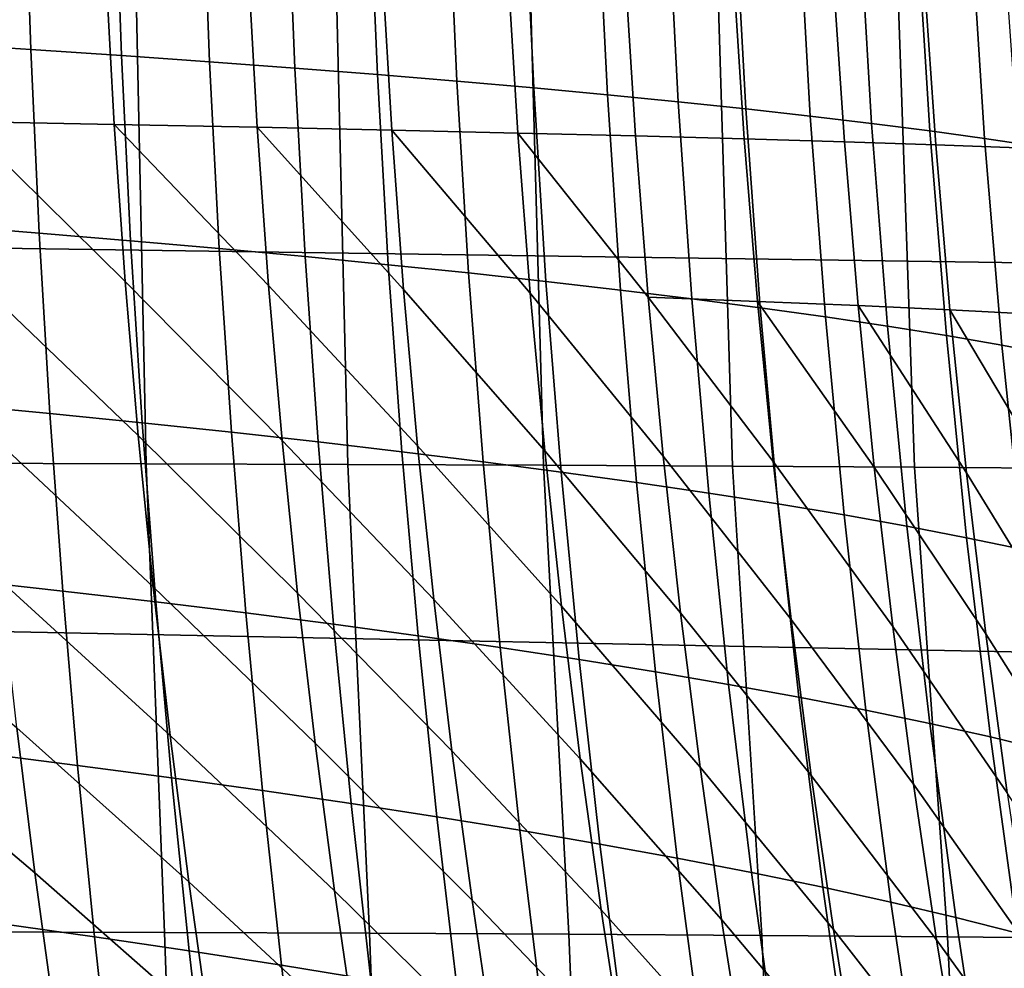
# Model space of a CAD drawing. Header units: metres. Extents: x -248 to 28, y -28 to 28.
# Tile 293 of 507: x -31.34 to -28.6, y -4.7 to -2.05. Entities that reach past the tile are written whole.
import ezdxf

# ---------------------------------------------------------------- set-up
doc = ezdxf.new("R2010")
doc.units = ezdxf.units.M
doc.layers.add('solid_10_061_053_XXX', color=7, linetype='CONTINUOUS')

msp = doc.modelspace()

# ---------------------------------------------------------------- linework, layer by layer
at = {"layer": 'solid_10_061_053_XXX'}
for points in [[(-24.377281, -2.78768, 165.337845), (-24.355576, -1.67444, 165.424957), (-31.773489, -1.610292, 167.283264), (-31.793186, -2.681252, 167.204071)], [(-31.312864, -2.133137, 111.125763), (-31.32996, -1.61261, 111.162544), (-31.589235, -1.600166, 110.94117), (-31.57338, -2.116444, 110.904984)], [(-31.059757, -2.150156, 111.354065), (-31.078161, -1.625289, 111.391396), (-31.32996, -1.61261, 111.162544), (-31.312864, -2.133137, 111.125763)], [(-30.814205, -2.167504, 111.589714), (-30.833979, -1.638205, 111.627548), (-31.078161, -1.625289, 111.391396), (-31.059757, -2.150156, 111.354065)], [(-30.576349, -2.185185, 111.832527), (-30.597551, -1.651361, 111.870819), (-30.833979, -1.638205, 111.627548), (-30.814205, -2.167504, 111.589714)], [(-30.346333, -2.203204, 112.082329), (-30.369017, -1.66476, 112.121033), (-30.597551, -1.651361, 111.870819), (-30.576349, -2.185185, 111.832527)], [(-30.124302, -2.221563, 112.338951), (-30.148514, -1.678405, 112.377998), (-30.369017, -1.66476, 112.121033), (-30.346333, -2.203204, 112.082329)], [(-29.910397, -2.240268, 112.602211), (-29.93618, -1.692297, 112.641548), (-30.148514, -1.678405, 112.377998), (-30.124302, -2.221563, 112.338951)], [(-29.704763, -2.259321, 112.871933), (-29.732159, -1.706441, 112.911491), (-29.93618, -1.692297, 112.641548), (-29.910397, -2.240268, 112.602211)], [(-29.507547, -2.278726, 113.147926), (-29.536587, -1.720837, 113.187645), (-29.732159, -1.706441, 112.911491), (-29.704763, -2.259321, 112.871933)], [(-29.318903, -2.298486, 113.429985), (-29.349609, -1.735489, 113.469795), (-29.536587, -1.720837, 113.187645), (-29.507547, -2.278726, 113.147926)], [(-29.138977, -2.318606, 113.717918), (-29.171371, -1.7504, 113.757759), (-29.349609, -1.735489, 113.469795), (-29.318903, -2.298486, 113.429985)], [(-28.967924, -2.339087, 114.011528), (-29.002016, -1.76557, 114.051323), (-29.171371, -1.7504, 113.757759), (-29.138977, -2.318606, 113.717918)], [(-28.805891, -2.359935, 114.310608), (-28.841686, -1.781004, 114.350304), (-29.002016, -1.76557, 114.051323), (-28.967924, -2.339087, 114.011528)], [(-28.65303, -2.381152, 114.61496), (-28.690523, -1.796703, 114.654495), (-28.841686, -1.781004, 114.350304), (-28.805891, -2.359935, 114.310608)], [(-28.509495, -2.402741, 114.924377), (-28.548676, -1.812669, 114.963684), (-28.690523, -1.796703, 114.654495), (-28.65303, -2.381152, 114.61496)], [(-31.104235, -1.894691, 45.361362), (-31.08028, -2.34205, 45.448689), (-31.502031, -2.334105, 46.583569), (-31.524796, -1.889195, 46.495296)], [(-30.706783, -1.900155, 44.218304), (-30.681625, -2.350014, 44.304539), (-31.08028, -2.34205, 45.448689), (-31.104235, -1.894691, 45.361362)], [(-30.332703, -1.905595, 43.066929), (-30.306335, -2.358011, 43.151928), (-30.681625, -2.350014, 44.304539), (-30.706783, -1.900155, 44.218304)], [(-29.98225, -1.91102, 41.908043), (-29.954676, -2.366052, 41.991676), (-30.306335, -2.358011, 43.151928), (-30.332703, -1.905595, 43.066929)], [(-29.655685, -1.91644, 40.742458), (-29.626913, -2.374149, 40.824585), (-29.954676, -2.366052, 41.991676), (-29.98225, -1.91102, 41.908043)], [(-29.353268, -1.921861, 39.57098), (-29.323313, -2.382313, 39.651474), (-29.626913, -2.374149, 40.824585), (-29.655685, -1.91644, 40.742458)], [(-29.075212, -1.9273, 38.394428), (-29.044102, -2.390562, 38.473164), (-29.323313, -2.382313, 39.651474), (-29.353268, -1.921861, 39.57098)], [(-28.821587, -1.932786, 37.213654), (-28.789349, -2.398936, 37.290516), (-29.044102, -2.390562, 38.473164), (-29.075212, -1.9273, 38.394428)], [(-28.592422, -1.938355, 36.02953), (-28.559093, -2.407479, 36.104401), (-28.789349, -2.398936, 37.290516), (-28.821587, -1.932786, 37.213654)], [(-31.567575, -3.287197, 159.297638), (-31.59248, -1.976929, 159.222519), (-31.019258, -1.97775, 158.997437), (-30.991119, -3.288428, 159.072739)], [(-30.991119, -3.288428, 159.072739), (-31.019258, -1.97775, 158.997437), (-30.460741, -1.978934, 158.7379), (-30.429024, -3.290186, 158.813721)], [(-30.429024, -3.290186, 158.813721), (-30.460741, -1.978934, 158.7379), (-29.918993, -1.980465, 158.444824), (-29.883295, -3.292458, 158.521393)], [(-29.883295, -3.292458, 158.521393), (-29.918993, -1.980465, 158.444824), (-29.396025, -1.982331, 158.119263), (-29.355904, -3.295229, 158.196732)], [(-29.355904, -3.295229, 158.196732), (-29.396025, -1.982331, 158.119263), (-28.893787, -1.984517, 157.762405), (-28.848776, -3.298486, 157.84079)], [(-28.848776, -3.298486, 157.84079), (-28.893787, -1.984517, 157.762405), (-28.414158, -1.987007, 157.375504), (-28.363785, -3.302217, 157.454758)], [(-31.289211, -2.645142, 111.080933), (-31.312864, -2.133137, 111.125763), (-31.57338, -2.116444, 110.904984), (-31.551296, -2.624167, 110.860779)], [(-31.034468, -2.66654, 111.308632), (-31.059757, -2.150156, 111.354065), (-31.312864, -2.133137, 111.125763), (-31.289211, -2.645142, 111.080933)], [(-30.787214, -2.688366, 111.543724), (-30.814205, -2.167504, 111.589714), (-31.059757, -2.150156, 111.354065), (-31.034468, -2.66654, 111.308632)], [(-30.5476, -2.710624, 111.786018), (-30.576349, -2.185185, 111.832527), (-30.814205, -2.167504, 111.589714), (-30.787214, -2.688366, 111.543724)], [(-30.315773, -2.73332, 112.035362), (-30.346333, -2.203204, 112.082329), (-30.576349, -2.185185, 111.832527), (-30.5476, -2.710624, 111.786018)], [(-30.091881, -2.756459, 112.29158), (-30.124302, -2.221563, 112.338951), (-30.346333, -2.203204, 112.082329), (-30.315773, -2.73332, 112.035362)], [(-29.876072, -2.780046, 112.554489), (-29.910397, -2.240268, 112.602211), (-30.124302, -2.221563, 112.338951), (-30.091881, -2.756459, 112.29158)], [(-29.668493, -2.804085, 112.823921), (-29.704763, -2.259321, 112.871933), (-29.910397, -2.240268, 112.602211), (-29.876072, -2.780046, 112.554489)], [(-29.469301, -2.828583, 113.099693), (-29.507547, -2.278726, 113.147926), (-29.704763, -2.259321, 112.871933), (-29.668493, -2.804085, 112.823921)], [(-29.27865, -2.853543, 113.381607), (-29.318903, -2.298486, 113.429985), (-29.507547, -2.278726, 113.147926), (-29.469301, -2.828583, 113.099693)], [(-29.096703, -2.878969, 113.669449), (-29.138977, -2.318606, 113.717918), (-29.318903, -2.298486, 113.429985), (-29.27865, -2.853543, 113.381607)], [(-28.923611, -2.904867, 113.96302), (-28.967924, -2.339087, 114.011528), (-29.138977, -2.318606, 113.717918), (-29.096703, -2.878969, 113.669449)], [(-31.013659, -3.209892, 45.659565), (-31.473017, -2.769478, 46.684059), (-31.502031, -2.334105, 46.583569), (-31.049971, -2.780226, 45.548279)], [(-31.08028, -2.34205, 45.448689), (-31.049971, -2.780226, 45.548279), (-31.502031, -2.334105, 46.583569)], [(-30.612249, -3.223951, 44.513401), (-31.049971, -2.780226, 45.548279), (-31.08028, -2.34205, 45.448689), (-30.650002, -2.791069, 44.40308)], [(-30.681625, -2.350014, 44.304539), (-30.650002, -2.791069, 44.40308), (-31.08028, -2.34205, 45.448689)], [(-30.234173, -3.238219, 43.35849), (-30.650002, -2.791069, 44.40308), (-30.681625, -2.350014, 44.304539), (-30.273384, -2.802022, 43.249283)], [(-30.306335, -2.358011, 43.151928), (-30.273384, -2.802022, 43.249283), (-30.681625, -2.350014, 44.304539)], [(-29.879707, -3.252715, 42.195656), (-30.273384, -2.802022, 43.249283), (-30.306335, -2.358011, 43.151928), (-29.920391, -2.8131, 42.0877)], [(-29.954676, -2.366052, 41.991676), (-29.920391, -2.8131, 42.0877), (-30.306335, -2.358011, 43.151928)], [(-28.759537, -2.931241, 114.262131), (-28.805891, -2.359935, 114.310608), (-28.967924, -2.339087, 114.011528), (-28.923611, -2.904867, 113.96302)], [(-28.604635, -2.958095, 114.566574), (-28.65303, -2.381152, 114.61496), (-28.805891, -2.359935, 114.310608), (-28.759537, -2.931241, 114.262131)], [(-29.549135, -3.267458, 41.025707), (-29.920391, -2.8131, 42.0877), (-29.954676, -2.366052, 41.991676), (-29.591299, -2.824318, 40.919144)], [(-29.626913, -2.374149, 40.824585), (-29.591299, -2.824318, 40.919144), (-29.954676, -2.366052, 41.991676)], [(-29.323313, -2.382313, 39.651474), (-29.286379, -2.835692, 39.744434), (-29.591299, -2.824318, 40.919144), (-29.626913, -2.374149, 40.824585)], [(-29.044102, -2.390562, 38.473164), (-29.005865, -2.847244, 38.564392), (-29.286379, -2.835692, 39.744434), (-29.323313, -2.382313, 39.651474)], [(-28.459066, -2.985434, 114.876144), (-28.509495, -2.402741, 114.924377), (-28.65303, -2.381152, 114.61496), (-28.604635, -2.958095, 114.566574)], [(-28.789349, -2.398936, 37.290516), (-28.74983, -2.85902, 37.37989), (-29.005865, -2.847244, 38.564392), (-29.044102, -2.390562, 38.473164)], [(-28.559093, -2.407479, 36.104401), (-28.518322, -2.871074, 36.191807), (-28.74983, -2.85902, 37.37989), (-28.789349, -2.398936, 37.290516)], [(-31.259325, -3.148617, 111.028168), (-31.289211, -2.645142, 111.080933), (-31.551296, -2.624167, 110.860779), (-31.5233, -3.123336, 110.808708)], [(-31.002623, -3.174423, 111.255219), (-31.034468, -2.66654, 111.308632), (-31.289211, -2.645142, 111.080933), (-31.259325, -3.148617, 111.028168)], [(-24.409779, -3.89641, 165.207535), (-24.377281, -2.78768, 165.337845), (-31.793186, -2.681252, 167.204071), (-31.822689, -3.74835, 167.085587)], [(-30.753349, -3.20076, 111.489693), (-30.787214, -2.688366, 111.543724), (-31.034468, -2.66654, 111.308632), (-31.002623, -3.174423, 111.255219)], [(-30.511656, -3.227635, 111.73143), (-30.5476, -2.710624, 111.786018), (-30.787214, -2.688366, 111.543724), (-30.753349, -3.20076, 111.489693)], [(-30.277693, -3.255055, 111.980247), (-30.315773, -2.73332, 112.035362), (-30.5476, -2.710624, 111.786018), (-30.511656, -3.227635, 111.73143)], [(-30.051615, -3.283026, 112.235992), (-30.091881, -2.756459, 112.29158), (-30.315773, -2.73332, 112.035362), (-30.277693, -3.255055, 111.980247)], [(-30.971693, -3.631719, 45.78199), (-31.438116, -3.196023, 46.796169), (-31.473017, -2.769478, 46.684059), (-31.013659, -3.209892, 45.659565)], [(-29.833574, -3.311554, 112.498497), (-29.876072, -2.780046, 112.554489), (-30.091881, -2.756459, 112.29158), (-30.051615, -3.283026, 112.235992)], [(-30.568708, -3.649294, 44.634968), (-31.013659, -3.209892, 45.659565), (-31.049971, -2.780226, 45.548279), (-30.612249, -3.223951, 44.513401)], [(-30.189024, -3.667197, 43.479057), (-30.612249, -3.223951, 44.513401), (-30.650002, -2.791069, 44.40308), (-30.234173, -3.238219, 43.35849)], [(-29.623726, -3.340646, 112.767578), (-29.668493, -2.804085, 112.823921), (-29.876072, -2.780046, 112.554489), (-29.833574, -3.311554, 112.498497)], [(-29.83293, -3.685451, 42.315079), (-30.234173, -3.238219, 43.35849), (-30.273384, -2.802022, 43.249283), (-29.879707, -3.252715, 42.195656)], [(-29.500713, -3.704078, 41.143852), (-29.879707, -3.252715, 42.195656), (-29.920391, -2.8131, 42.0877), (-29.549135, -3.267458, 41.025707)], [(-29.422226, -3.370308, 113.043068), (-29.469301, -2.828583, 113.099693), (-29.668493, -2.804085, 112.823921), (-29.623726, -3.340646, 112.767578)], [(-29.192663, -3.7231, 39.96619), (-29.549135, -3.267458, 41.025707), (-29.591299, -2.824318, 40.919144), (-29.242739, -3.282466, 39.849468)], [(-29.286379, -2.835692, 39.744434), (-29.242739, -3.282466, 39.849468), (-29.591299, -2.824318, 40.919144)], [(-29.22924, -3.400545, 113.324745), (-29.27865, -2.853543, 113.381607), (-29.469301, -2.828583, 113.099693), (-29.422226, -3.370308, 113.043068)], [(-28.909023, -3.74255, 38.782932), (-29.242739, -3.282466, 39.849468), (-29.286379, -2.835692, 39.744434), (-28.960754, -3.297766, 38.667767)], [(-29.005865, -2.847244, 38.564392), (-28.960754, -3.297766, 38.667767), (-29.286379, -2.835692, 39.744434)], [(-29.044933, -3.431364, 113.612427), (-29.096703, -2.878969, 113.669449), (-29.27865, -2.853543, 113.381607), (-29.22924, -3.400545, 113.324745)], [(-28.649879, -3.762492, 37.594952), (-28.960754, -3.297766, 38.667767), (-29.005865, -2.847244, 38.564392), (-28.703264, -3.313413, 37.481476)], [(-28.74983, -2.85902, 37.37989), (-28.703264, -3.313413, 37.481476), (-29.005865, -2.847244, 38.564392)], [(-28.869469, -3.462769, 113.905899), (-28.923611, -2.904867, 113.96302), (-29.096703, -2.878969, 113.669449), (-29.044933, -3.431364, 113.612427)], [(-28.415289, -3.782995, 36.403141), (-28.703264, -3.313413, 37.481476), (-28.74983, -2.85902, 37.37989), (-28.470318, -3.32947, 36.291477)], [(-28.518322, -2.871074, 36.191807), (-28.470318, -3.32947, 36.291477), (-28.74983, -2.85902, 37.37989)], [(-28.703012, -3.494768, 114.204956), (-28.759537, -2.931241, 114.262131), (-28.923611, -2.904867, 113.96302), (-28.869469, -3.462769, 113.905899)], [(-28.545727, -3.527365, 114.509415), (-28.604635, -2.958095, 114.566574), (-28.759537, -2.931241, 114.262131), (-28.703012, -3.494768, 114.204956)], [(-28.397779, -3.560566, 114.819046), (-28.459066, -2.985434, 114.876144), (-28.604635, -2.958095, 114.566574), (-28.545727, -3.527365, 114.509415)], [(-31.22353, -3.643551, 110.967621), (-31.259325, -3.148617, 111.028168), (-31.5233, -3.123336, 110.808708), (-31.489704, -3.613952, 110.748901)], [(-30.96456, -3.673783, 111.193962), (-31.002623, -3.174423, 111.255219), (-31.259325, -3.148617, 111.028168), (-31.22353, -3.643551, 110.967621)], [(-30.712952, -3.704656, 111.427765), (-30.753349, -3.20076, 111.489693), (-31.002623, -3.174423, 111.255219), (-30.96456, -3.673783, 111.193962)], [(-30.924429, -4.04638, 45.914986), (-31.397694, -3.614449, 46.919308), (-31.438116, -3.196023, 46.796169), (-30.971693, -3.631719, 45.78199)], [(-30.519714, -4.067732, 44.76725), (-30.971693, -3.631719, 45.78199), (-31.013659, -3.209892, 45.659565), (-30.568708, -3.649294, 44.634968)], [(-30.468863, -3.736178, 111.668869), (-30.511656, -3.227635, 111.73143), (-30.753349, -3.20076, 111.489693), (-30.712952, -3.704656, 111.427765)], [(-30.138264, -4.08955, 43.610485), (-30.568708, -3.649294, 44.634968), (-30.612249, -3.223951, 44.513401), (-30.189024, -3.667197, 43.479057)], [(-30.23245, -3.768356, 111.917107), (-30.277693, -3.255055, 111.980247), (-30.511656, -3.227635, 111.73143), (-30.468863, -3.736178, 111.668869)], [(-29.780369, -4.111859, 42.445511), (-30.189024, -3.667197, 43.479057), (-30.234173, -3.238219, 43.35849), (-29.83293, -3.685451, 42.315079)], [(-30.00387, -3.8012, 112.172318), (-30.051615, -3.283026, 112.235992), (-30.277693, -3.255055, 111.980247), (-30.23245, -3.768356, 111.917107)], [(-29.446325, -4.134688, 41.273148), (-29.83293, -3.685451, 42.315079), (-29.879707, -3.252715, 42.195656), (-29.500713, -3.704078, 41.143852)], [(-30.939587, -4.595947, 159.181503), (-31.525475, -4.594477, 159.408417), (-31.567575, -3.287197, 159.297638), (-30.991119, -3.288428, 159.072739)], [(-30.367815, -4.598016, 158.920425), (-30.939587, -4.595947, 159.181503), (-30.991119, -3.288428, 159.072739), (-30.429024, -3.290186, 158.813721)], [(-29.812136, -4.600684, 158.625885), (-30.367815, -4.598016, 158.920425), (-30.429024, -3.290186, 158.813721), (-29.883295, -3.292458, 158.521393)], [(-29.783278, -3.834716, 112.434341), (-29.833574, -3.311554, 112.498497), (-30.051615, -3.283026, 112.235992), (-30.00387, -3.8012, 112.172318)], [(-29.274504, -4.603952, 158.298691), (-29.812136, -4.600684, 158.625885), (-29.883295, -3.292458, 158.521393), (-29.355904, -3.295229, 158.196732)], [(-29.136427, -4.158062, 40.094215), (-29.500713, -3.704078, 41.143852), (-29.549135, -3.267458, 41.025707), (-29.192663, -3.7231, 39.96619)], [(-28.850925, -4.18202, 38.909542), (-29.192663, -3.7231, 39.96619), (-29.242739, -3.282466, 39.849468), (-28.909023, -3.74255, 38.782932)], [(-29.570833, -3.868913, 112.703011), (-29.623726, -3.340646, 112.767578), (-29.833574, -3.311554, 112.498497), (-29.783278, -3.834716, 112.434341)], [(-28.756855, -4.607821, 157.939804), (-29.274504, -4.603952, 158.298691), (-29.355904, -3.295229, 158.196732), (-28.848776, -3.298486, 157.84079)], [(-28.589912, -4.206632, 37.720016), (-28.909023, -3.74255, 38.782932), (-28.960754, -3.297766, 38.667767), (-28.649879, -3.762492, 37.594952)], [(-28.261093, -4.612292, 157.550262), (-28.756855, -4.607821, 157.939804), (-28.848776, -3.298486, 157.84079), (-28.363785, -3.302217, 157.454758)], [(-28.353449, -4.231978, 36.526531), (-28.649879, -3.762492, 37.594952), (-28.703264, -3.313413, 37.481476), (-28.415289, -3.782995, 36.403141)], [(-29.366701, -3.903798, 112.978134), (-29.422226, -3.370308, 113.043068), (-29.623726, -3.340646, 112.767578), (-29.570833, -3.868913, 112.703011)], [(-29.171053, -3.939378, 113.259514), (-29.22924, -3.400545, 113.324745), (-29.422226, -3.370308, 113.043068), (-29.366701, -3.903798, 112.978134)], [(-28.984056, -3.975661, 113.546951), (-29.044933, -3.431364, 113.612427), (-29.22924, -3.400545, 113.324745), (-29.171053, -3.939378, 113.259514)], [(-28.805885, -4.012653, 113.840233), (-28.869469, -3.462769, 113.905899), (-29.044933, -3.431364, 113.612427), (-28.984056, -3.975661, 113.546951)], [(-28.636709, -4.050361, 114.139168), (-28.703012, -3.494768, 114.204956), (-28.869469, -3.462769, 113.905899), (-28.805885, -4.012653, 113.840233)], [(-28.476698, -4.088793, 114.44355), (-28.545727, -3.527365, 114.509415), (-28.703012, -3.494768, 114.204956), (-28.636709, -4.050361, 114.139168)], [(-31.301739, -4.429782, 47.196278), (-31.802439, -4.004968, 48.180119), (-31.846388, -3.597466, 48.04612), (-31.352112, -4.025466, 47.052876)], [(-31.182148, -4.129934, 110.899422), (-31.22353, -3.643551, 110.967621), (-31.489704, -3.613952, 110.748901), (-31.450823, -4.096015, 110.681511)], [(-30.872219, -4.454545, 46.057991), (-31.352112, -4.025466, 47.052876), (-31.397694, -3.614449, 46.919308), (-30.924429, -4.04638, 45.914986)], [(-30.920607, -4.1646, 111.124992), (-30.96456, -3.673783, 111.193962), (-31.22353, -3.643551, 110.967621), (-31.182148, -4.129934, 110.899422)], [(-30.465611, -4.479897, 44.909718), (-30.924429, -4.04638, 45.914986), (-30.971693, -3.631719, 45.78199), (-30.519714, -4.067732, 44.76725)], [(-30.082212, -4.505869, 43.752277), (-30.519714, -4.067732, 44.76725), (-30.568708, -3.649294, 44.634968), (-30.138264, -4.08955, 43.610485)], [(-30.666363, -4.200022, 111.358063), (-30.712952, -3.704656, 111.427765), (-30.96456, -3.673783, 111.193962), (-30.920607, -4.1646, 111.124992)], [(-29.72233, -4.532492, 42.586487), (-30.138264, -4.08955, 43.610485), (-30.189024, -3.667197, 43.479057), (-29.780369, -4.111859, 42.445511)], [(-30.419573, -4.236208, 111.598473), (-30.468863, -3.736178, 111.668869), (-30.712952, -3.704656, 111.427765), (-30.666363, -4.200022, 111.358063)], [(-29.386259, -4.559798, 41.41317), (-29.780369, -4.111859, 42.445511), (-29.83293, -3.685451, 42.315079), (-29.446325, -4.134688, 41.273148)], [(-29.074301, -4.587818, 40.233147), (-29.446325, -4.134688, 41.273148), (-29.500713, -3.704078, 41.143852), (-29.136427, -4.158062, 40.094215)], [(-28.786713, -4.616595, 39.047245), (-29.136427, -4.158062, 40.094215), (-29.192663, -3.7231, 39.96619), (-28.850925, -4.18202, 38.909542)], [(-24.452974, -4.998892, 165.034363), (-24.409779, -3.89641, 165.207535), (-31.822689, -3.74835, 167.085587), (-31.86191, -4.810097, 166.928162)], [(-30.180401, -4.27317, 111.846062), (-30.23245, -3.768356, 111.917107), (-30.468863, -3.736178, 111.668869), (-30.419573, -4.236208, 111.598473)], [(-28.523592, -4.646208, 37.856354), (-28.850925, -4.18202, 38.909542), (-28.909023, -3.74255, 38.782932), (-28.589912, -4.206632, 37.720016)], [(-29.949007, -4.310915, 112.10067), (-30.00387, -3.8012, 112.172318), (-30.23245, -3.768356, 111.917107), (-30.180401, -4.27317, 111.846062)], [(-28.285004, -4.676747, 36.661373), (-28.589912, -4.206632, 37.720016), (-28.649879, -3.762492, 37.594952), (-28.353449, -4.231978, 36.526531)], [(-29.725552, -4.349455, 112.362144), (-29.783278, -3.834716, 112.434341), (-30.00387, -3.8012, 112.172318), (-29.949007, -4.310915, 112.10067)], [(-29.510195, -4.388798, 112.630318), (-29.570833, -3.868913, 112.703011), (-29.783278, -3.834716, 112.434341), (-29.725552, -4.349455, 112.362144)], [(-29.303112, -4.428953, 112.905006), (-29.366701, -3.903798, 112.978134), (-29.570833, -3.868913, 112.703011), (-29.510195, -4.388798, 112.630318)], [(-29.104475, -4.469929, 113.186005), (-29.171053, -3.939378, 113.259514), (-29.366701, -3.903798, 112.978134), (-29.303112, -4.428953, 112.905006)], [(-28.914463, -4.511734, 113.473114), (-28.984056, -3.975661, 113.546951), (-29.171053, -3.939378, 113.259514), (-29.104475, -4.469929, 113.186005)], [(-28.733252, -4.554378, 113.766129), (-28.805885, -4.012653, 113.840233), (-28.984056, -3.975661, 113.546951), (-28.914463, -4.511734, 113.473114)], [(-31.246887, -4.827983, 47.34906), (-31.753841, -4.405581, 48.32378), (-31.802439, -4.004968, 48.180119), (-31.301739, -4.429782, 47.196278)], [(-30.815363, -4.856771, 46.210571), (-31.301739, -4.429782, 47.196278), (-31.352112, -4.025466, 47.052876), (-30.872219, -4.454545, 46.057991)], [(-28.561018, -4.597867, 114.06485), (-28.636709, -4.050361, 114.139168), (-28.805885, -4.012653, 113.840233), (-28.733252, -4.554378, 113.766129)], [(-30.406685, -4.886312, 45.061966), (-30.872219, -4.454545, 46.057991), (-30.924429, -4.04638, 45.914986), (-30.465611, -4.479897, 44.909718)], [(-28.39794, -4.642213, 114.369072), (-28.476698, -4.088793, 114.44355), (-28.636709, -4.050361, 114.139168), (-28.561018, -4.597867, 114.06485)], [(-30.021154, -4.916645, 43.904057), (-30.465611, -4.479897, 44.909718), (-30.519714, -4.067732, 44.76725), (-30.082212, -4.505869, 43.752277)], [(-29.659081, -4.947804, 42.737667), (-30.082212, -4.505869, 43.752277), (-30.138264, -4.08955, 43.610485), (-29.72233, -4.532492, 42.586487)], [(-31.135504, -4.607758, 110.823708), (-31.182148, -4.129934, 110.899422), (-31.450823, -4.096015, 110.681511), (-31.406969, -4.569525, 110.606659)], [(-29.320766, -4.979826, 41.56361), (-29.72233, -4.532492, 42.586487), (-29.780369, -4.111859, 42.445511), (-29.386259, -4.559798, 41.41317)], [(-30.871101, -4.646855, 111.048447), (-30.920607, -4.1646, 111.124992), (-31.182148, -4.129934, 110.899422), (-31.135504, -4.607758, 110.823708)], [(-29.006523, -5.012749, 40.382706), (-29.386259, -4.559798, 41.41317), (-29.446325, -4.134688, 41.273148), (-29.074301, -4.587818, 40.233147)], [(-30.613922, -4.686827, 111.280716), (-30.666363, -4.200022, 111.358063), (-30.920607, -4.1646, 111.124992), (-30.871101, -4.646855, 111.048447)], [(-28.716606, -5.046618, 39.195793), (-29.074301, -4.587818, 40.233147), (-29.136427, -4.158062, 40.094215), (-28.786713, -4.616595, 39.047245)], [(-30.364136, -4.727685, 111.520363), (-30.419573, -4.236208, 111.598473), (-30.666363, -4.200022, 111.358063), (-30.613922, -4.686827, 111.280716)], [(-28.451122, -5.081525, 38.003754), (-28.786713, -4.616595, 39.047245), (-28.850925, -4.18202, 38.909542), (-28.523592, -4.646208, 37.856354)], [(-30.121904, -4.769442, 111.767235), (-30.180401, -4.27317, 111.846062), (-30.419573, -4.236208, 111.598473), (-30.364136, -4.727685, 111.520363)], [(-29.88739, -4.812107, 112.021172), (-29.949007, -4.310915, 112.10067), (-30.180401, -4.27317, 111.846062), (-30.121904, -4.769442, 111.767235)], [(-29.660763, -4.855693, 112.282013), (-29.725552, -4.349455, 112.362144), (-29.949007, -4.310915, 112.10067), (-29.88739, -4.812107, 112.021172)], [(-29.442184, -4.90021, 112.549614), (-29.510195, -4.388798, 112.630318), (-29.725552, -4.349455, 112.362144), (-29.660763, -4.855693, 112.282013)], [(-29.231833, -4.94567, 112.823784), (-29.303112, -4.428953, 112.905006), (-29.510195, -4.388798, 112.630318), (-29.442184, -4.90021, 112.549614)], [(-31.187731, -5.220309, 47.511147), (-31.700918, -4.799919, 48.476624), (-31.753841, -4.405581, 48.32378), (-31.246887, -4.827983, 47.34906)], [(-30.754034, -5.253282, 46.372677), (-31.246887, -4.827983, 47.34906), (-31.301739, -4.429782, 47.196278), (-30.815363, -4.856771, 46.210571)], [(-29.029888, -4.992082, 113.104317), (-29.104475, -4.469929, 113.186005), (-29.303112, -4.428953, 112.905006), (-29.231833, -4.94567, 112.823784)], [(-30.343103, -5.287189, 45.223957), (-30.815363, -4.856771, 46.210571), (-30.872219, -4.454545, 46.057991), (-30.406685, -4.886312, 45.061966)], [(-28.836535, -5.039456, 113.391014), (-28.914463, -4.511734, 113.473114), (-29.104475, -4.469929, 113.186005), (-29.029888, -4.992082, 113.104317)], [(-29.955246, -5.322073, 44.065804), (-30.406685, -4.886312, 45.061966), (-30.465611, -4.479897, 44.909718), (-30.021154, -4.916645, 43.904057)], [(-29.590773, -5.357975, 42.899033), (-30.021154, -4.916645, 43.904057), (-30.082212, -4.505869, 43.752277), (-29.659081, -4.947804, 42.737667)], [(-28.651955, -5.087803, 113.68367), (-28.733252, -4.554378, 113.766129), (-28.914463, -4.511734, 113.473114), (-28.836535, -5.039456, 113.391014)], [(-29.249998, -5.394937, 41.724464), (-29.659081, -4.947804, 42.737667), (-29.72233, -4.532492, 42.586487), (-29.320766, -4.979826, 41.56361)], [(-28.47633, -5.137133, 113.982079), (-28.561018, -4.597867, 114.06485), (-28.733252, -4.554378, 113.766129), (-28.651955, -5.087803, 113.68367)], [(-31.083921, -5.077011, 110.740623), (-31.135504, -4.607758, 110.823708), (-31.406969, -4.569525, 110.606659), (-31.358456, -5.034482, 110.524506)], [(-28.933229, -5.432998, 40.542915), (-29.320766, -4.979826, 41.56361), (-29.386259, -4.559798, 41.41317), (-29.006523, -5.012749, 40.382706)], [(-31.480844, -5.897542, 159.559921), (-31.525475, -4.594477, 159.408417), (-30.939587, -4.595947, 159.181503), (-30.893332, -5.898965, 159.335663)], [(-30.816372, -5.120525, 110.964455), (-30.871101, -4.646855, 111.048447), (-31.135504, -4.607758, 110.823708), (-31.083921, -5.077011, 110.740623)], [(-30.893332, -5.898965, 159.335663), (-30.939587, -4.595947, 159.181503), (-30.367815, -4.598016, 158.920425), (-30.319027, -5.900916, 159.07843)], [(-30.319027, -5.900916, 159.07843), (-30.367815, -4.598016, 158.920425), (-29.812136, -4.600684, 158.625885), (-29.759747, -5.903423, 158.788712)], [(-29.759747, -5.903423, 158.788712), (-29.812136, -4.600684, 158.625885), (-29.274504, -4.603952, 158.298691), (-29.217323, -5.906518, 158.467133)], [(-29.217323, -5.906518, 158.467133), (-29.274504, -4.603952, 158.298691), (-28.756855, -4.607821, 157.939804), (-28.693598, -5.910231, 158.11441)], [(-28.640734, -5.472215, 39.355217), (-29.006523, -5.012749, 40.382706), (-29.074301, -4.587818, 40.233147), (-28.716606, -5.046618, 39.195793)], [(-28.693598, -5.910231, 158.11441), (-28.756855, -4.607821, 157.939804), (-28.261093, -4.612292, 157.550262), (-28.190409, -5.91459, 157.731384)], [(-28.372622, -5.512683, 38.162262), (-28.716606, -5.046618, 39.195793), (-28.786713, -4.616595, 39.047245), (-28.451122, -5.081525, 38.003754)], [(-30.555975, -5.16504, 111.195854), (-30.613922, -4.686827, 111.280716), (-30.871101, -4.646855, 111.048447), (-30.816372, -5.120525, 110.964455)], [(-30.3029, -5.210567, 111.434669), (-30.364136, -4.727685, 111.520363), (-30.613922, -4.686827, 111.280716), (-30.555975, -5.16504, 111.195854)]]:
    msp.add_3dface(points, dxfattribs=at)

doc.saveas('drawing.dxf')
